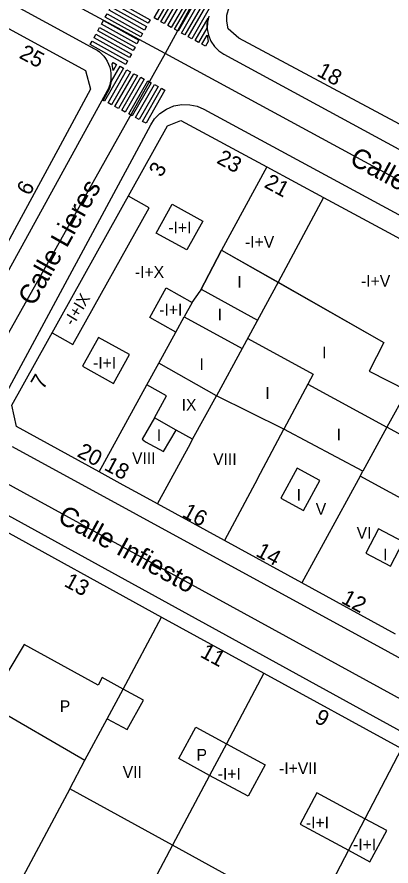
# Model space of a CAD drawing. Extents: x 282771 to 285132, y 4823109 to 4825496.
# Drawn here: x 284282.3 to 284330.1, y 4823897 to 4824005.5 of the extents above; entities that cross this region are included whole.
import ezdxf

# ---------------------------------------------------------------- set-up
doc = ezdxf.new("R2010")
doc.units = 0
for name, color, linetype in [('ACERA-BORDILLO', 7, 'Continuous'), ('CALLE-EJE', 7, 'Continuous'), ('CALLE-TEXTO', 7, 'Continuous'), ('COLEGIO-AREA', 7, 'Continuous'), ('EDIFICIO', 7, 'Continuous'), ('INTERIOR-EDIFICIO', 7, 'Continuous'), ('MEDIANERA', 7, 'Continuous'), ('NUM-LOCAL', 7, 'Continuous'), ('NUM-PORTAL', 7, 'Continuous'), ('PASO-PEATONES', 7, 'Continuous'), ('TXT-ALTURA-EDIFICIO', 7, 'Continuous')]:
    doc.layers.add(name, color=color, linetype=linetype)

msp = doc.modelspace()

# ---------------------------------------------------------------- linework, layer by layer
at = {"layer": 'ACERA-BORDILLO'}
for points in [[(284237.95, 4824030.97), (284292.2, 4824001.44), (284292.51, 4824001.26), (284292.81, 4824001.04), (284293.09, 4824000.78), (284293.36, 4824000.5), (284293.59, 4824000.18), (284293.8, 4823999.83), (284293.98, 4823999.46), (284294.12, 4823999.08), (284294.21, 4823998.68), (284294.27, 4823998.27), (284294.28, 4823997.87), (284294.25, 4823997.47), (284294.19, 4823997.08), (284294.09, 4823996.72), (284293.96, 4823996.37), (284293.81, 4823996.05), (284274.32, 4823960.73)], [(284306.8, 4824005.58), (284306.62, 4824004.81), (284306.6, 4824003.99), (284306.74, 4824003.17), (284307.06, 4824002.39), (284307.52, 4824001.71), (284308.09, 4824001.16), (284308.71, 4824000.75), (284421.59, 4823939.52)], [(284181.22, 4823996.69), (284389.46, 4823882.3)], [(284280.1, 4823955.99), (284299.36, 4823991.7), (284299.87, 4823992.46), (284300.54, 4823993.16), (284301.38, 4823993.72), (284302.33, 4823994.12), (284303.34, 4823994.31), (284304.35, 4823994.29), (284305.3, 4823994.08), (284306.14, 4823993.73), (284417.42, 4823933.53)], [(284394.04, 4823889.29), (284281.68, 4823950.59)]]:
    msp.add_lwpolyline(points, dxfattribs=at)
at = {"layer": 'CALLE-EJE'}
for points in [[(284328.57, 4824051.01), (284301.22, 4824000.83)], [(284301.22, 4824000.83), (284233.74, 4824037.14)], [(284301.22, 4824000.83), (284272.83, 4823950.33)], [(284426.42, 4823932.96), (284301.22, 4824000.83)], [(284398.45, 4823881.56), (284272.83, 4823950.33)]]:
    msp.add_lwpolyline(points, dxfattribs=at)
at = {"layer": 'COLEGIO-AREA'}
msp.add_lwpolyline([(284337.45, 4823997.33), (284333.66, 4823990.49), (284310.65, 4824002.8), (284309.27, 4824004), (284309.1, 4824004.97), (284309.11, 4824005.73), (284309.39, 4824006.75), (284310.01, 4824007.83), (284312.47, 4824012.22), (284327.83, 4824039.55), (284328.55, 4824040.82), (284329.34, 4824041.76), (284330.37, 4824042.25), (284331.46, 4824042.3), (284332.6, 4824041.89), (284338.14, 4824038.83), (284346.61, 4824034.18), (284349.8, 4824032.43), (284355.19, 4824029.5), (284350.81, 4824021.79), (284350.81, 4824021.79), (284339.77, 4824027.28), (284330.19, 4824011.23), (284341.61, 4824004.91)], close=True, dxfattribs=at)
at = {"layer": 'EDIFICIO'}
for points in [[(284232.79, 4823979.79), (284213.93, 4823990.2), (284198.01, 4823998.99), (284198.8, 4824000.45), (284203.86, 4824010.85), (284204.87, 4824011.47), (284211.23, 4824015.38), (284234.83, 4824029.15), (284254.27, 4824018.69), (284265.59, 4824012.51), (284279.84, 4824004.76), (284291.04, 4823998.66), (284291.68, 4823996.28), (284287.78, 4823989.07), (284281.94, 4823978.28), (284276.01, 4823967.32), (284272.57, 4823960.95), (284269.02, 4823959.86), (284257.78, 4823966.01), (284232.79, 4823979.79)], [(284395.24, 4824007.77), (284408.48, 4824000.59), (284426.56, 4823990.78), (284442.83, 4823981.96), (284443.78, 4823979.06), (284439.12, 4823970.54), (284432.95, 4823959.45), (284428.84, 4823952.02), (284424.23, 4823943.71), (284421.76, 4823942.98), (284410.54, 4823949.03), (284405.57, 4823951.72), (284387.26, 4823961.59), (284374.34, 4823968.56), (284368.69, 4823971.61), (284360.49, 4823976.03), (284333.66, 4823990.49), (284310.65, 4824002.8), (284309.27, 4824004), (284309.1, 4824004.97), (284309.11, 4824005.73)], [(284330.67, 4823926.63), (284318.67, 4823933.19), (284308.8, 4823938.6), (284300.23, 4823943.29), (284297.99, 4823944.51), (284295.85, 4823945.68), (284292.77, 4823947.36), (284282.2, 4823953.15), (284281.61, 4823955.91), (284301.52, 4823991.57), (284303.21, 4823992.26), (284314.2, 4823986.33), (284321.46, 4823982.44), (284329.76, 4823977.94), (284340.12, 4823972.35)], [(284325.01, 4823858.27), (284312.94, 4823864.83), (284305.2, 4823869.04), (284290.27, 4823877.18), (284277, 4823884.49), (284254.94, 4823896.9), (284254.52, 4823897.14), (284263.8, 4823913.89), (284278.77, 4823940.9), (284300.76, 4823928.83), (284313.82, 4823921.66), (284331.41, 4823912.02)]]:
    msp.add_lwpolyline(points, dxfattribs=at)
at = {"layer": 'INTERIOR-EDIFICIO'}
for points in [[(284302.09, 4823981.56), (284306.02, 4823979.41), (284304, 4823975.73), (284300.07, 4823977.88), (284302.09, 4823981.56)], [(284338.13, 4823940.31), (284326.14, 4823946.82), (284326.5, 4823947.47), (284316.37, 4823952.81), (284307.79, 4823957.11), (284300.42, 4823961.27), (284302.59, 4823965.22), (284299.27, 4823967.11), (284301.33, 4823970.87), (284304.67, 4823969.01), (284305.68, 4823970.48), (284308.43, 4823975.71), (284315.64, 4823971.61), (284329.17, 4823963.9), (284327.27, 4823960.26), (284332.14, 4823957.77)], [(284292.69, 4823964.56), (284290.65, 4823960.87), (284294.63, 4823958.67), (284296.67, 4823962.36), (284292.69, 4823964.56)], [(284298.27, 4823951.54), (284298.69, 4823951.23), (284301.02, 4823949.96), (284302.63, 4823952.72), (284299.84, 4823954.29), (284298.27, 4823951.54)], [(284318.08, 4823947.84), (284315.99, 4823944.02), (284318.9, 4823942.44), (284320.99, 4823946.26), (284318.08, 4823947.84)], [(284326.87, 4823936.97), (284330.01, 4823935.34), (284331.64, 4823938.45), (284328.5, 4823940.09), (284326.87, 4823936.97)], [(284290.95, 4823910.52), (284293.8, 4823915.84), (284296.37, 4823914.44), (284298.44, 4823918.2), (284295.83, 4823919.63), (284293.17, 4823921.09), (284292.65, 4823920.14), (284283.21, 4823925.3), (284278.6, 4823917.71), (284290.95, 4823910.52)], [(284306.9, 4823908.6), (284302.96, 4823910.74), (284305.13, 4823914.75), (284309.04, 4823912.63), (284314.01, 4823909.94), (284311.84, 4823905.94), (284306.9, 4823908.6)], [(284344.4, 4823854.95), (284350.88, 4823866.68), (284353.55, 4823871.51), (284334.71, 4823881.83), (284325.38, 4823886.95), (284319.9, 4823889.95), (284317.42, 4823891.31), (284302.17, 4823899.67), (284289.01, 4823906.89), (284277, 4823884.49)], [(284324.63, 4823899.03), (284327.38, 4823897.55), (284329.54, 4823901.55), (284326.73, 4823903.05), (284320.62, 4823906.36), (284318.47, 4823902.36), (284324.63, 4823899.03)]]:
    msp.add_lwpolyline(points, dxfattribs=at)
at = {"layer": 'MEDIANERA'}
for p, q in [((284314.2, 4823986.33), (284308.43, 4823975.71)), ((284308.43, 4823975.71), (284305.68, 4823970.48)), ((284308.43, 4823975.71), (284329.17, 4823963.9))]:
    msp.add_line(p, q, dxfattribs=at)
for points in [[(284286.75, 4823965.12), (284289.4, 4823963.64), (284299.16, 4823981.12), (284296.51, 4823982.6)], [(284321.46, 4823982.44), (284315.64, 4823971.61)], [(284315.64, 4823971.61), (284311.07, 4823963.12)], [(284305.8, 4823970.7), (284313.02, 4823966.75)], [(284304.67, 4823969.01), (284303.66, 4823967.17)], [(284302.59, 4823965.22), (284303.66, 4823967.17)], [(284303.66, 4823967.17), (284311.07, 4823963.12), (284307.79, 4823957.11)], [(284311.76, 4823964.41), (284320.14, 4823959.87)], [(284298.89, 4823958.49), (284300.42, 4823961.27)], [(284320.14, 4823959.87), (284316.37, 4823952.81)], [(284292.77, 4823947.36), (284298.89, 4823958.49)], [(284299.84, 4823954.29), (284301.38, 4823957.09), (284298.89, 4823958.49)], [(284319.45, 4823958.58), (284329.57, 4823953.08)], [(284332.14, 4823957.77), (284329.57, 4823953.08)], [(284304.71, 4823951.55), (284307.79, 4823957.11)], [(284337.61, 4823948.71), (284329.57, 4823953.08), (284326.5, 4823947.47)], [(284300.23, 4823943.29), (284304.44, 4823951), (284304.71, 4823951.55), (284302.63, 4823952.72)], [(284313.01, 4823946.49), (284316.37, 4823952.81)], [(284313.01, 4823946.49), (284308.8, 4823938.6)], [(284326.14, 4823946.82), (284318.67, 4823933.19)], [(284293.8, 4823915.84), (284295.83, 4823919.63), (284300.76, 4823928.83)], [(284313.82, 4823921.66), (284309.04, 4823912.63), (284306.9, 4823908.59), (284302.17, 4823899.67)], [(284331.41, 4823912.02), (284326.73, 4823903.05), (284324.63, 4823899.02), (284319.9, 4823889.95)], [(284289.01, 4823906.89), (284290.95, 4823910.52)], [(284302.17, 4823899.67), (284290.27, 4823877.18)]]:
    msp.add_lwpolyline(points, dxfattribs=at)
at = {"layer": 'PASO-PEATONES'}
for points in [[(284300.23, 4824005.13), (284299.79, 4824005.37), (284301.43, 4824008.21), (284301.91, 4824008.74), (284302.14, 4824009.18), (284302.46, 4824009)], [(284301.1, 4824004.65), (284300.67, 4824004.89), (284302.9, 4824008.76), (284303.34, 4824008.52)], [(284299.06, 4824004.7), (284294.52, 4824007.22), (284294.76, 4824007.66), (284299.3, 4824005.14)], [(284301.98, 4824004.17), (284301.54, 4824004.41), (284303.78, 4824008.28), (284304.22, 4824008.04)], [(284302.86, 4824003.68), (284302.42, 4824003.92), (284304.66, 4824007.8), (284305.09, 4824007.55)], [(284303.73, 4824003.2), (284303.29, 4824003.44), (284305.53, 4824007.31), (284305.97, 4824007.07)], [(284298.57, 4824003.82), (284294.04, 4824006.35), (284294.28, 4824006.78), (284298.81, 4824004.26)], [(284304.61, 4824002.72), (284304.17, 4824002.96), (284306.41, 4824006.83), (284306.85, 4824006.59)], [(284298.09, 4824002.95), (284293.56, 4824005.47), (284293.8, 4824005.91), (284298.33, 4824003.38)], [(284305.49, 4824002.24), (284305.05, 4824002.48), (284306.72, 4824005.36), (284306.55, 4824004.65), (284306.54, 4824004.05)], [(284297.13, 4824001.19), (284292.6, 4824003.72), (284292.84, 4824004.16), (284297.37, 4824001.63)], [(284297.61, 4824002.07), (284293.08, 4824004.59), (284293.32, 4824005.03), (284297.85, 4824002.51)], [(284296.65, 4824000.32), (284292.12, 4824002.84), (284292.36, 4824003.28), (284296.89, 4824000.75)], [(284306.36, 4824001.76), (284305.92, 4824002), (284306.59, 4824003.15), (284306.72, 4824002.38)], [(284296.17, 4823999.44), (284291.64, 4824001.96), (284291.88, 4824002.4), (284296.41, 4823999.88)], [(284294.55, 4823998.64), (284294.44, 4823999.45), (284294.56, 4823999.66), (284295, 4823999.43)], [(284293.46, 4823994.74), (284293.28, 4823994.84), (284294.2, 4823996.5), (284294.36, 4823997.3), (284295.45, 4823999.19), (284295.89, 4823998.96)], [(284294.35, 4823994.27), (284293.91, 4823994.51), (284296.33, 4823998.72), (284296.77, 4823998.49)], [(284295.23, 4823993.8), (284294.79, 4823994.04), (284297.21, 4823998.25), (284297.66, 4823998.02)], [(284296.12, 4823993.33), (284295.67, 4823993.57), (284298.1, 4823997.79), (284298.54, 4823997.55)], [(284297, 4823992.86), (284296.56, 4823993.1), (284298.98, 4823997.32), (284299.42, 4823997.08)], [(284297.88, 4823992.4), (284297.44, 4823992.63), (284299.87, 4823996.85), (284300.31, 4823996.61)], [(284298.77, 4823991.93), (284298.33, 4823992.16), (284300.75, 4823996.38), (284301.19, 4823996.15)]]:
    msp.add_lwpolyline(points, close=True, dxfattribs=at)

# ---------------------------------------------------------------- texts
at = {"layer": 'CALLE-TEXTO'}
for s, rotation, p in [('Calle Avilés', 331.5347, (284324.63, 4823986.81)), ('Calle Lieres', 60.6611, (284284.43, 4823968.43)), ('Calle Infiesto', 331.3009, (284287.3, 4823941.06))]:
    msp.add_text(s, height=2.5, rotation=rotation, dxfattribs=at).set_placement(p)
at = {"layer": 'NUM-LOCAL'}
for s, rotation, p in [('18', 331.49, (284320.48, 4823998.05)), ('3', 59.91, (284300.73, 4823984.91)), ('7', 59.91, (284285.63, 4823957.77))]:
    msp.add_text(s, height=2, rotation=rotation, dxfattribs=at).set_placement(p)
at = {"layer": 'NUM-PORTAL'}
for s, rotation, p in [('25', 331.88, (284282.43, 4824000.32)), ('23', 331.63, (284307.67, 4823986.9)), ('6', 62.33, (284283.89, 4823982.57)), ('21', 331.63, (284313.75, 4823983.8)), ('20', 331.63, (284289.83, 4823949.42)), ('18', 331.63, (284293.29, 4823947.7)), ('16', 331.63, (284303.27, 4823941.73)), ('14', 331.63, (284312.68, 4823936.7)), ('13', 331.47, (284288.18, 4823932.84)), ('12', 331.63, (284323.6, 4823930.69)), ('11', 331.47, (284305.57, 4823923.8)), ('9', 331.47, (284320.17, 4823915.45))]:
    msp.add_text(s, height=2, rotation=rotation, dxfattribs=at).set_placement(p)
at = {"layer": 'TXT-ALTURA-EDIFICIO'}
for s, rotation, p in [('-I+I', 0, (284301.62, 4823977.85)), ('-I+V', 0, (284311.42, 4823976.01)), ('-I+X', 0, (284297.34, 4823972.16)), ('I', 0, (284310.44, 4823970.91)), ('-I+V', 0, (284326.25, 4823971.02)), ('-I+IX', 58.553, (284289.45, 4823965.91)), ('-I+I', 0, (284300.45, 4823967.35)), ('I', 0, (284307.93, 4823966.72)), ('I', 0, (284321.27, 4823961.87)), ('-I+I', 0, (284292, 4823960.56)), ('I', 0, (284305.6, 4823960.38)), ('I', 0, (284314.02, 4823956.7)), ('IX', 0, (284303.32, 4823955.19)), ('I', 0, (284300.14, 4823951.32)), ('I', 0, (284323.13, 4823951.39)), ('VIII', 0, (284296.98, 4823948.38)), ('VIII', 0, (284307.34, 4823948.24)), ('I', 0, (284318.02, 4823943.68)), ('V', 0, (284320.46, 4823941.89)), ('VI', 0, (284325.69, 4823938.84)), ('I', 0, (284329.07, 4823936.07)), ('P', 0, (284287.74, 4823916.68)), ('P', 0, (284305.22, 4823910.48)), ('VII', 0, (284295.79, 4823908.28)), ('-I+VII', 0, (284315.77, 4823908.76)), ('-I+I', 0, (284307.94, 4823908.06)), ('-I+I', 0, (284319.2, 4823901.82)), ('-I+I', 0, (284325.23, 4823899.02))]:
    msp.add_text(s, height=1.5, rotation=rotation, dxfattribs=at).set_placement(p)

doc.saveas('drawing.dxf')
